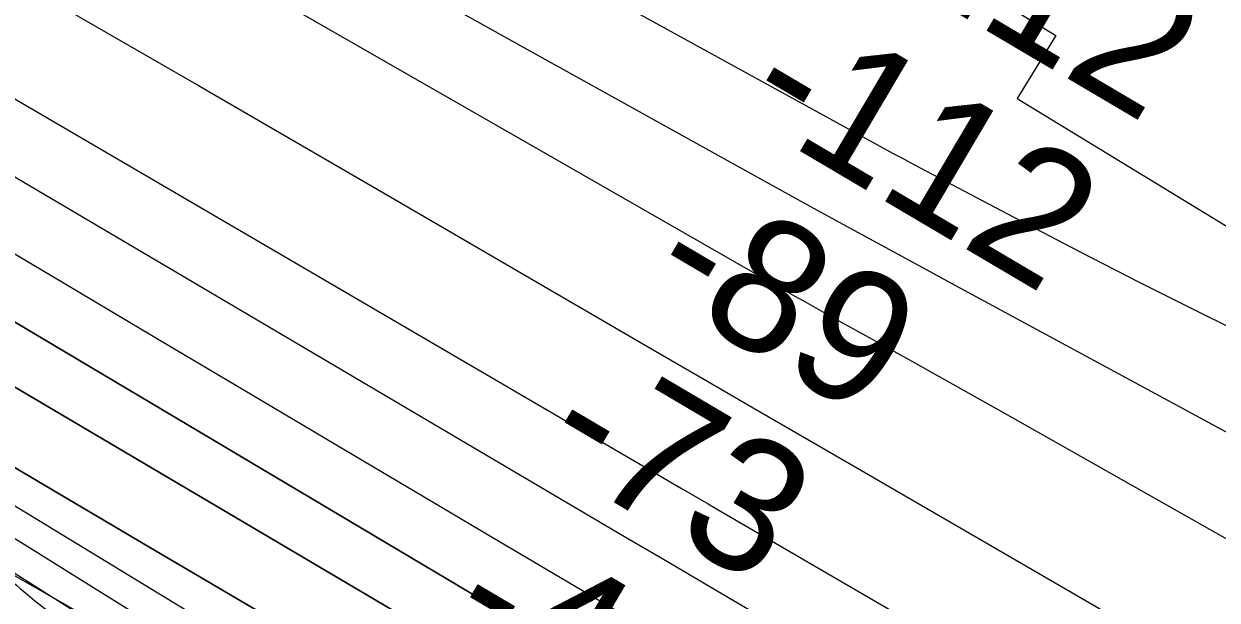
# Model space of a CAD drawing. Extents: x 3823584 to 3861785, y 301729 to 327625.
# Drawn here: x 3841238 to 3841839, y 321936 to 322227 of the extents above; entities that cross this region are included whole.
import ezdxf

# ---------------------------------------------------------------- set-up
doc = ezdxf.new("R2010")
doc.units = 0
for name, color, linetype in [('V-RIVR-EDGE', 7, 'Continuous'), ('V-RIVR-RANG', 7, 'Continuous'), ('V-RRAP-RVMT', 7, 'Continuous'), ('V-TOPO-DPTH', 7, 'Continuous'), ('V-TOPO-MAJR', 7, 'Continuous'), ('V-TOPO-MINR', 7, 'Continuous')]:
    doc.layers.add(name, color=color, linetype=linetype)

msp = doc.modelspace()

# ---------------------------------------------------------------- linework, layer by layer
at = {"layer": 'V-RIVR-EDGE'}
msp.add_spline([(3836304.38, 325474.18), (3836346.41, 325438.32), (3836389.41, 325406.07), (3836417.64, 325385.43), (3836442.67, 325366.73), (3836470.25, 325340.95), (3836497.82, 325313.88), (3836554.9, 325258.45), (3836598.51, 325215.91), (3836636.36, 325181.1), (3836681.26, 325139.85), (3836737.07, 325093.42), (3836790.94, 325041.22), (3836840.33, 324993.52), (3836889.07, 324947.12), (3836934.61, 324907.14), (3836980.81, 324871.03), (3837015.47, 324849.09), (3837040.49, 324829.1), (3837085.39, 324787.2), (3837143.76, 324734.34), (3837181.61, 324700.82), (3837223.29, 324659.57), (3837272.05, 324619.59), (3837314.38, 324579.63), (3837346.45, 324546.76), (3837364.4, 324527.43), (3837395.83, 324500.35), (3837442.02, 324462.31), (3837492.71, 324422.97), (3837554.31, 324372.67), (3837573.56, 324361.05), (3837583.2, 324359.1), (3837596.69, 324352.64), (3837621.08, 324337.79), (3837648.03, 324319.73), (3837677.54, 324292.01), (3837718.58, 324249.48), (3837753.85, 324214.68), (3837781.43, 324188.89), (3837800.05, 324179.85), (3837819.95, 324170.8), (3837850.72, 324134.08), (3837874.45, 324110.23), (3837909.07, 324073.5), (3837941.78, 324040.64), (3837989.87, 323991.66), (3838022.58, 323960.72), (3838034.12, 323947.83), (3838046.3, 323933.66), (3838066.83, 323916.25), (3838089.91, 323892.41), (3838140.59, 323849.21), (3838186.14, 323811.17), (3838215.65, 323785.38), (3838265.68, 323736.4), (3838297.1, 323707.39), (3838336.87, 323671.94), (3838359.95, 323645.52), (3838385.62, 323627.46), (3838404.24, 323615.84), (3838421.56, 323601.65), (3838441.44, 323582.32), (3838460.05, 323567.49), (3838468.4, 323563.61), (3838484.45, 323555.21), (3838548.59, 323496.55), (3838595.44, 323464.29), (3838649.98, 323422.37), (3838701.3, 323379.82), (3838749.43, 323345.62), (3838798.22, 323317.86), (3838856.62, 323274.64), (3838932.99, 323221.74), (3838989.47, 323184.31), (3839037.6, 323150.12), (3839068.42, 323134.62), (3839093.42, 323104.98), (3839110.73, 323086.94), (3839122.93, 323081.12), (3839143.46, 323065.64), (3839172.34, 323044.36), (3839190.96, 323032.74), (3839215.99, 323015.96), (3839242.32, 323006.26), (3839316.8, 322969.43), (3839341.84, 322955.87), (3839371.38, 322944.22), (3839391.29, 322935.81), (3839417.61, 322920.32), (3839461.26, 322894.5), (3839483.71, 322873.23), (3839520.3, 322851.28), (3839555.6, 322828.69), (3839599.9, 322806.72), (3839718.7, 322751.14), (3839768.14, 322726.59), (3839807.95, 322705.92), (3839836.85, 322696.21), (3839865.1, 322680.71), (3839887.57, 322667.8), (3839924.17, 322652.28), (3839969.76, 322630.31), (3840004.43, 322612.22), (3840037.82, 322597.35), (3840085.35, 322579.88), (3840108.46, 322565.68), (3840121.92, 322548.93), (3840123.18, 322539.92), (3840122.53, 322533.5), (3840118, 322521.29), (3840112.84, 322514.24), (3840095.47, 322509.14), (3840089.68, 322509.15), (3840085.17, 322504.66), (3840084.51, 322498.23), (3840085.78, 322491.8), (3840130.72, 322467.26), (3840169.89, 322448.52), (3840197.51, 322439.45), (3840209.08, 322437.5), (3840231.59, 322441.3), (3840246.39, 322448.98), (3840266.34, 322458.57), (3840273.43, 322466.27), (3840278.59, 322471.4), (3840288.9, 322480.37), (3840295.98, 322484.85), (3840301.77, 322484.84), (3840308.2, 322484.82), (3840320.4, 322479.01), (3840324.87, 322470), (3840326.78, 322461.63), (3840338.32, 322450.03), (3840344.74, 322444.88), (3840366.58, 322437.75), (3840385.84, 322428.06), (3840421.8, 322409.33), (3840466.1, 322385.43), (3840492.41, 322368.65), (3840506.53, 322357.04), (3840533.49, 322340.26), (3840559.18, 322331.2), (3840587.44, 322322.13), (3840611.85, 322311.78), (3840642.02, 322296.28), (3840678.62, 322276.26), (3840712.64, 322255.6), (3840733.18, 322242.05), (3840784.53, 322210.43), (3840835.89, 322183.3), (3840892.39, 322153.59), (3840923.85, 322139.37), (3840950.82, 322127.08), (3840989.33, 322099.99), (3841017.57, 322082.56), (3841061.24, 322062.52), (3841092.69, 322044.45), (3841151.1, 322005.09), (3841210.78, 321964.44), (3841240.29, 321939.29), (3841299.97, 321894.79), (3841335.89, 321862.55), (3841374.37, 321823.89), (3841411.57, 321789.72), (3841444.92, 321758.14), (3841469.94, 321736.22), (3841482.12, 321723.98), (3841496.22, 321704.66), (3841509.05, 321694.34), (3841523.18, 321687.23), (3841573.9, 321660.75), (3841623.97, 321631.69), (3841667.62, 321606.51), (3841696.52, 321593.59), (3841738.26, 321575.48), (3841787.07, 321556.72), (3841815.99, 321552.15), (3841851.33, 321544.99), (3841886.66, 321533.33), (3841930.32, 321511.36), (3841950.22, 321498.46), (3841977.18, 321482.96), (3841998.38, 321476.48), (3842052.99, 321463.49), (3842082.55, 321456.34), (3842109.52, 321444.7), (3842146.12, 321427.26), (3842196.2, 321402.06), (3842241.13, 321374.95), (3842288.63, 321345.26), (3842321.38, 321327.18), (3842366.94, 321295.56), (3842395.19, 321280.07), (3842429.22, 321264.55), (3842452.35, 321258.71), (3842470.97, 321249.66)], degree=3, dxfattribs=at)
at = {"layer": 'V-RRAP-RVMT'}
for points in [[(3840771.09, 322812.14), (3840907.87, 322728.8), (3840901.6, 322718.49), (3841005.69, 322655.07), (3841007.48, 322658.04), (3841126.78, 322585.34), (3841127.88, 322587.18), (3841250.49, 322512.49), (3841252.95, 322516.56), (3841389.66, 322433.27), (3841382.73, 322421.9), (3841486.32, 322358.73), (3841487.44, 322360.57), (3841609.78, 322285.9), (3841621.18, 322304.37), (3841758.17, 322220.91), (3841738.74, 322189.05), (3841861.19, 322114.46), (3841860.67, 322113.6), (3841976.19, 322046.25), (3841932.93, 321972.08)], [(3842437.33, 321259.95), (3842313.93, 321326.99), (3842318.09, 321334.68), (3842211.27, 321392.67), (3842210.87, 321391.93), (3842096.39, 321454.08), (3842090.46, 321443.1), (3841979, 321503.54), (3841969.37, 321485.6), (3841856.09, 321547.11), (3841850.74, 321537.22), (3841737.01, 321598.98), (3841725.18, 321577.13), (3841604.4, 321642.94), (3841610.65, 321654.52), (3841493.96, 321717.88), (3841489.17, 321713.22), (3841384.31, 321817.67), (3841404.15, 321837.58), (3841294.81, 321900), (3841300.87, 321910.44), (3841187.31, 321975.18)]]:
    msp.add_lwpolyline(points, dxfattribs=at)
at = {"layer": 'V-TOPO-DPTH'}
for points in [[(3842459.4, 321325.07), (3841558.98, 321814.8), (3841527.76, 321831.98), (3841496.64, 321849.36), (3841465.7, 321867.04), (3841434.87, 321884.92), (3841366.98, 321924.74), (3841302.34, 321962.78), (3841237.79, 322000.94), (3841173.34, 322039.3), (3841108.98, 322077.79), (3840737.22, 322300.87), (3840717.36, 322312.64), (3840697.41, 322324.27), (3840677.35, 322335.68), (3840657.19, 322346.94), (3840537.09, 322413.23), (3840456.75, 322457.39), (3840376.31, 322501.35), (3840295.71, 322545.03), (3840215, 322588.52), (3839872.45, 322772.34)], [(3842459.4, 321325.07), (3841558.98, 321814.8), (3841527.76, 321831.98), (3841496.64, 321849.36), (3841465.7, 321867.04), (3841434.87, 321884.92), (3841366.98, 321924.74), (3841302.34, 321962.78), (3841237.79, 322000.94), (3841173.34, 322039.3), (3841108.98, 322077.79), (3840737.22, 322300.87), (3840717.36, 322312.64), (3840697.41, 322324.27), (3840677.35, 322335.68), (3840657.19, 322346.94), (3840537.09, 322413.23), (3840456.75, 322457.39), (3840376.31, 322501.35), (3840295.71, 322545.03), (3840215, 322588.52), (3839872.45, 322772.34)], [(3841035.64, 322160.81), (3841482.18, 321897.2), (3841498.09, 321887.89), (3841514.04, 321878.65), (3841530.06, 321869.53), (3841546.12, 321860.49), (3841927, 321647.82), (3842023.11, 321594.35), (3842119.34, 321541.07), (3842215.73, 321488.08), (3842312.22, 321435.29), (3842442.13, 321364.48)], [(3842442.13, 321364.48), (3842312.22, 321435.29), (3842215.73, 321488.08), (3842119.34, 321541.07), (3842023.11, 321594.35), (3841927, 321647.82), (3841546.12, 321860.49), (3841530.06, 321869.53), (3841514.04, 321878.65), (3841498.09, 321887.89), (3841482.18, 321897.2), (3841035.64, 322160.81)], [(3841222.07, 322083.48), (3841519.42, 321906.76), (3841523.61, 321904.29), (3841527.8, 321901.83), (3841532.02, 321899.39), (3841536.24, 321896.97), (3841623.55, 321847.18), (3841671.49, 321819.98), (3841719.52, 321792.92), (3841767.67, 321766.09), (3841815.9, 321739.4), (3842477.2, 321375.45)], [(3842477.2, 321375.45), (3841815.9, 321739.4), (3841767.67, 321766.09), (3841719.52, 321792.92), (3841671.49, 321819.98), (3841623.55, 321847.18), (3841536.24, 321896.97), (3841532.02, 321899.39), (3841527.8, 321901.83), (3841523.61, 321904.29), (3841519.42, 321906.76), (3841222.07, 322083.48)], [(3841226.02, 321972.34), (3841276.27, 321941.21), (3841326.48, 321910.01), (3841376.66, 321878.77), (3841469.11, 321821.11), (3841473.06, 321818.68), (3841477.02, 321816.29), (3841481.01, 321813.94), (3841485.03, 321811.63), (3841565.02, 321766.22), (3841609.16, 321741.45), (3841653.47, 321716.98), (3841698.03, 321692.95), (3841742.74, 321669.23), (3842458.34, 321294.18)], [(3841226.02, 321972.34), (3841276.27, 321941.21), (3841326.48, 321910.01), (3841376.66, 321878.77), (3841469.11, 321821.11), (3841473.06, 321818.68), (3841477.02, 321816.29), (3841481.01, 321813.94), (3841485.03, 321811.63), (3841565.02, 321766.22), (3841609.16, 321741.45), (3841653.47, 321716.98), (3841698.03, 321692.95), (3841742.74, 321669.23), (3842458.34, 321294.18)]]:
    msp.add_lwpolyline(points, dxfattribs=at)
at = {"layer": 'V-TOPO-MAJR'}
for points in [[(3840526.75, 322763.91), (3840610.78, 322715.61), (3840694.89, 322667.46), (3840825.58, 322592.9), (3840844.41, 322582.14), (3840863.23, 322571.39), (3840882.05, 322560.61), (3840900.86, 322549.84), (3841160.14, 322401.16), (3841242.83, 322353.98), (3841325.64, 322307.02), (3841408.66, 322260.42), (3841491.8, 322214.04), (3841611, 322147.88), (3841634.66, 322134.8), (3841658.35, 322121.77), (3841682.08, 322108.82), (3841705.84, 322095.92), (3842224.37, 321815.41), (3842293.52, 321778.21), (3842362.77, 321741.23)], [(3840778.51, 322381.41), (3841258.82, 322096.1), (3841306.17, 322067.97), (3841353.53, 322039.85), (3841400.9, 322011.74), (3841448.26, 321983.63), (3841474.26, 321968.21), (3841508.66, 321947.87), (3841543.11, 321927.61), (3841577.62, 321907.46), (3841612.17, 321887.39), (3841714.7, 321828.04), (3841800.7, 321778.61), (3841886.91, 321729.53), (3841973.41, 321680.99), (3842060.11, 321632.8), (3842508.85, 321385.18)]]:
    msp.add_lwpolyline(points, dxfattribs=at)
at = {"layer": 'V-TOPO-MINR'}
for points in [[(3840257.26, 322970.15), (3840865.22, 322611.81), (3840874.18, 322606.56), (3840883.14, 322601.32), (3840892.13, 322596.12), (3840901.12, 322590.94), (3840967.89, 322552.65), (3841010.34, 322528.46), (3841052.88, 322504.42), (3841095.56, 322480.62), (3841138.32, 322456.97), (3841671.35, 322164.18), (3841675.95, 322161.66), (3841680.55, 322159.17), (3841685.17, 322156.7), (3841689.8, 322154.24), (3841740.2, 322127.63), (3841770.11, 322112.03), (3841800.11, 322096.62), (3841830.27, 322081.51), (3841860.52, 322066.59), (3842274.51, 321864.96), (3842303.14, 321851.9), (3842332.16, 321839.82)], [(3840029.4, 322873.79), (3840063.56, 322854.27), (3840097.81, 322834.91), (3840132.12, 322815.66), (3840783.84, 322452.04), (3841570.03, 321992.6), (3841574.35, 321990.07), (3841578.68, 321987.55), (3841583.01, 321985.02), (3841587.33, 321982.5), (3841701.23, 321916.16), (3841762.59, 321880.62), (3841824.07, 321845.27), (3841885.72, 321810.23), (3841947.48, 321775.4), (3842508.83, 321460.58)], [(3839889.8, 322867), (3840706.06, 322456.89), (3840735.31, 322440.75), (3840764.47, 322424.44), (3840793.48, 322407.87), (3840822.4, 322391.13), (3840912.7, 322338.3), (3840986.68, 322294.97), (3841060.62, 322251.6), (3841134.52, 322208.15), (3841208.39, 322164.65), (3841521.39, 321980.14), (3841540.99, 321968.6), (3841560.58, 321957.06), (3841580.19, 321945.53), (3841599.8, 321934.01), (3842311.07, 321516.19), (3842348.23, 321494.57), (3842385.51, 321473.16)], [(3839823.66, 322782.02), (3840661.34, 322331.41), (3840676.29, 322322.94), (3840691.18, 322314.36), (3840705.98, 322305.61), (3840720.7, 322296.75), (3841362.15, 321905.91), (3841382.75, 321893.43), (3841403.38, 321881), (3841424.07, 321868.66), (3841444.8, 321856.39), (3841465.62, 321844.27), (3841486.51, 321832.28), (3841507.51, 321820.5), (3841528.6, 321808.86), (3841642.53, 321746.66), (3841720.71, 321704.16), (3841798.99, 321661.84), (3841877.41, 321619.79), (3841955.94, 321577.93), (3842478.36, 321300.59)], [(3840303.67, 322777.18), (3840387.67, 322728.84), (3840471.85, 322680.81), (3840556.29, 322633.26), (3840640.92, 322586.03), (3840768.43, 322515.34), (3840789.42, 322503.65), (3840810.37, 322491.9), (3840831.28, 322480.07), (3840852.15, 322468.17), (3841046.36, 322356.98), (3841139.79, 322303.36), (3841233.15, 322249.6), (3841326.4, 322195.66), (3841419.57, 322141.59), (3841556.64, 322061.84), (3841581.23, 322047.55), (3841605.82, 322033.26), (3841630.41, 322018.98), (3841655.01, 322004.71), (3842205.12, 321685.68), (3842267.17, 321649.97), (3842329.37, 321614.55), (3842391.81, 321579.54)], [(3839872.45, 322772.34), (3840215, 322588.52), (3840295.71, 322545.03), (3840376.31, 322501.35), (3840456.75, 322457.39), (3840537.09, 322413.23), (3840657.19, 322346.94), (3840677.35, 322335.68), (3840697.41, 322324.27), (3840717.36, 322312.64), (3840737.22, 322300.87), (3841108.98, 322077.79), (3841173.34, 322039.3), (3841237.79, 322000.94), (3841302.34, 321962.78), (3841366.98, 321924.74), (3841434.87, 321884.92), (3841465.7, 321867.04), (3841496.64, 321849.36), (3841527.76, 321831.98), (3841558.98, 321814.8), (3842459.4, 321325.07)], [(3840846.28, 322536.96), (3841607.84, 322100.29), (3841612.54, 322097.61), (3841617.25, 322094.93), (3841621.96, 322092.27), (3841626.68, 322089.61), (3841631.4, 322086.97), (3841636.13, 322084.32), (3841640.86, 322081.69), (3841645.59, 322079.06), (3841669.1, 322065.99), (3841685.58, 322056.81), (3841702.04, 322047.61), (3841718.48, 322038.36), (3841734.91, 322029.09), (3842572.26, 321555.18)], [(3841035.64, 322160.81), (3841482.18, 321897.2), (3841498.09, 321887.89), (3841514.04, 321878.65), (3841530.06, 321869.53), (3841546.12, 321860.49), (3841927, 321647.82), (3842023.11, 321594.35), (3842119.34, 321541.07), (3842215.73, 321488.08), (3842312.22, 321435.29), (3842442.13, 321364.48)], [(3841222.07, 322083.48), (3841519.42, 321906.76), (3841523.61, 321904.29), (3841527.8, 321901.83), (3841532.02, 321899.39), (3841536.24, 321896.97), (3841623.55, 321847.18), (3841671.49, 321819.98), (3841719.52, 321792.92), (3841767.67, 321766.09), (3841815.9, 321739.4), (3842477.2, 321375.45)], [(3841139.13, 322010.04), (3841446.07, 321815.63), (3841457.22, 321808.68), (3841468.45, 321801.84), (3841479.78, 321795.18), (3841491.17, 321788.62), (3841708.61, 321665.71), (3841829.19, 321598.57), (3841950.34, 321532.48), (3842072.33, 321467.95), (3842194.88, 321404.46), (3842429.76, 321284.7)], [(3841226.02, 321972.34), (3841276.27, 321941.21), (3841326.48, 321910.01), (3841376.66, 321878.77), (3841469.11, 321821.11), (3841473.06, 321818.68), (3841477.02, 321816.29), (3841481.01, 321813.94), (3841485.03, 321811.63), (3841565.02, 321766.22), (3841609.16, 321741.45), (3841653.47, 321716.98), (3841698.03, 321692.95), (3841742.74, 321669.23), (3842458.34, 321294.18)]]:
    msp.add_lwpolyline(points, dxfattribs=at)

# ---------------------------------------------------------------- texts
at = {"layer": 'V-RIVR-RANG'}
for s, p in [('-112', (3841648.8, 322267.25)), ('-112', (3841597.75, 322181.26)), ('-89', (3841549.66, 322093.52)), ('-73', (3841496.12, 322009.01)), ('-44', (3841448.48, 321921.01))]:
    msp.add_text(s, height=67, rotation=329.44783, dxfattribs=at).set_placement(p)

doc.saveas('drawing.dxf')
